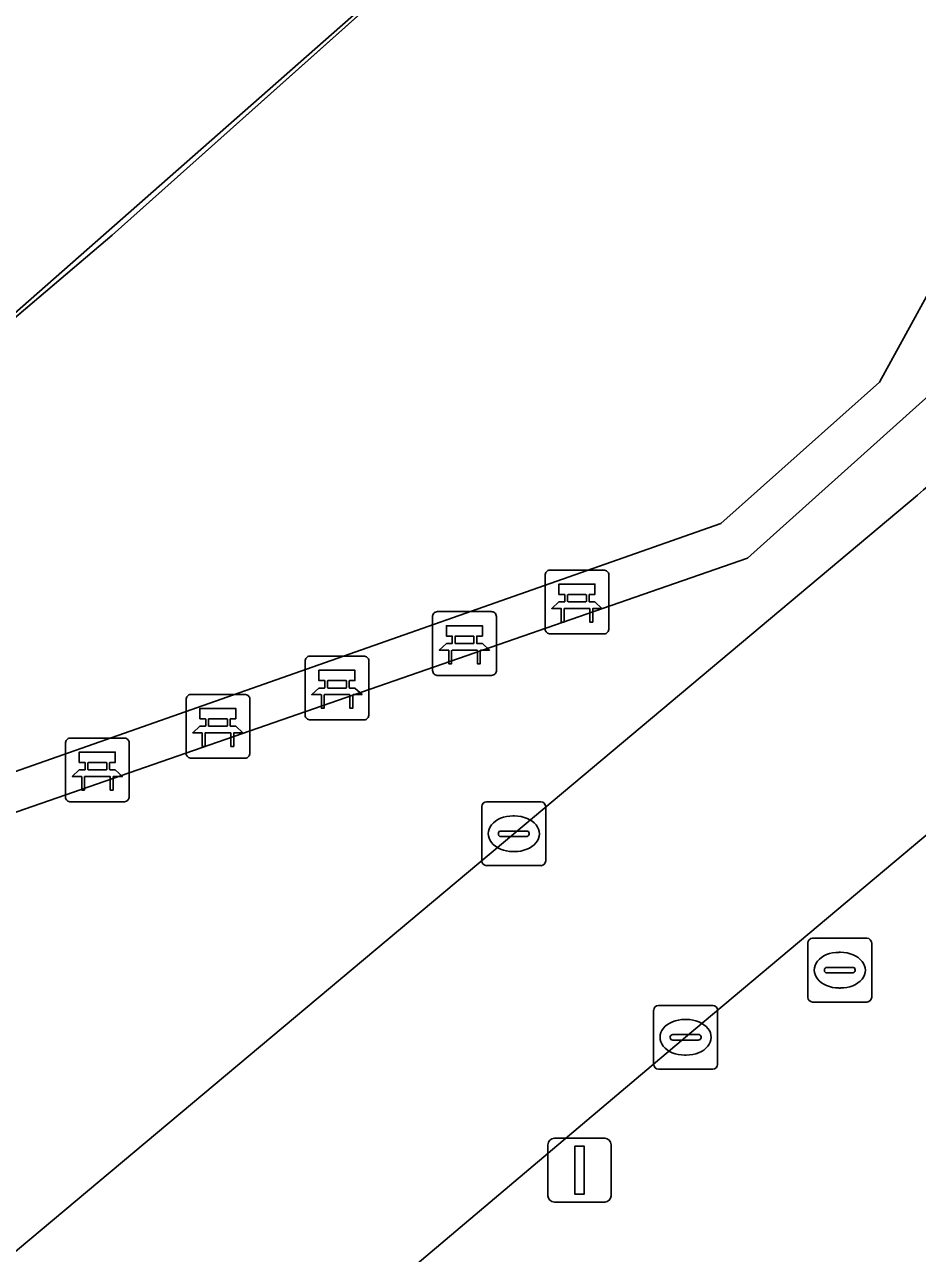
# Model space of a CAD drawing. Extents: x 161087 to 161926, y 382572 to 383873.
# Drawn here: x 161724.88 to 161738.88, y 382914.81 to 382934.09 of the extents above; entities that cross this region are included whole.
import ezdxf

# ---------------------------------------------------------------- set-up
doc = ezdxf.new("R2010")
doc.units = 0
for name, color, linetype in [('IMGEO_Bank', 7, 'Continuous'), ('IMGEO_Fietspad_gesloten', 7, 'Continuous'), ('IMGEO_Groenvoorziening', 7, 'Continuous'), ('IMGEO_Kolk', 7, 'Continuous'), ('IMGEO_Lichtmast', 7, 'Continuous'), ('IMGEO_Muur', 7, 'Continuous'), ('IMGEO_Rioolput', 7, 'Continuous'), ('IMGEO_Voetpad_open', 7, 'Continuous'), ('IMGEO_Walbescherming', 7, 'Continuous'), ('IMGEO_Waterloop', 7, 'Continuous')]:
    doc.layers.add(name, color=color, linetype=linetype)

msp = doc.modelspace()

# ---------------------------------------------------------------- linework, layer by layer
at = {"layer": 'IMGEO_Bank'}
for p, q in [((161733.046, 382924.606), (161733.046, 382925.447)), ((161733.046, 382925.447), (161733.046, 382924.606)), ((161733.121, 382925.531), (161733.962, 382925.531)), ((161733.962, 382925.531), (161733.121, 382925.531)), ((161734.046, 382925.456), (161734.046, 382924.615)), ((161734.046, 382924.615), (161734.046, 382925.456)), ((161733.355, 382925.037), (161733.355, 382925.143)), ((161733.399, 382925.143), (161733.399, 382925.037)), ((161733.687, 382925.149), (161733.405, 382925.149)), ((161733.405, 382925.031), (161733.687, 382925.031)), ((161733.693, 382925.037), (161733.693, 382925.143)), ((161733.737, 382925.143), (161733.737, 382925.037)), ((161731.282, 382923.954), (161731.282, 382924.795)), ((161731.282, 382924.795), (161731.282, 382923.954)), ((161731.357, 382924.879), (161732.198, 382924.879)), ((161732.198, 382924.879), (161731.357, 382924.879)), ((161732.282, 382924.804), (161732.282, 382923.963)), ((161732.282, 382923.963), (161732.282, 382924.804)), ((161733.743, 382924.929), (161733.35, 382924.929)), ((161731.591, 382924.385), (161731.591, 382924.491)), ((161731.635, 382924.491), (161731.635, 382924.385)), ((161731.923, 382924.497), (161731.641, 382924.497)), ((161731.929, 382924.385), (161731.929, 382924.491)), ((161731.973, 382924.491), (161731.973, 382924.385)), ((161733.971, 382924.531), (161733.13, 382924.531)), ((161733.13, 382924.531), (161733.971, 382924.531)), ((161731.979, 382924.277), (161731.586, 382924.277)), ((161731.641, 382924.379), (161731.923, 382924.379)), ((161729.283, 382923.256), (161729.283, 382924.097)), ((161729.283, 382924.097), (161729.283, 382923.256)), ((161729.358, 382924.181), (161730.199, 382924.181)), ((161730.199, 382924.181), (161729.358, 382924.181)), ((161730.283, 382924.106), (161730.283, 382923.265)), ((161730.283, 382923.265), (161730.283, 382924.106)), ((161732.207, 382923.879), (161731.366, 382923.879)), ((161731.366, 382923.879), (161732.207, 382923.879)), ((161729.592, 382923.687), (161729.592, 382923.793)), ((161729.636, 382923.793), (161729.636, 382923.687)), ((161729.924, 382923.799), (161729.642, 382923.799)), ((161729.642, 382923.681), (161729.924, 382923.681)), ((161729.93, 382923.687), (161729.93, 382923.793)), ((161729.974, 382923.793), (161729.974, 382923.687)), ((161727.416, 382922.656), (161727.416, 382923.497)), ((161727.416, 382923.497), (161727.416, 382922.656)), ((161727.491, 382923.581), (161728.332, 382923.581)), ((161728.332, 382923.581), (161727.491, 382923.581)), ((161728.416, 382923.506), (161728.416, 382922.665)), ((161728.416, 382922.665), (161728.416, 382923.506)), ((161729.98, 382923.579), (161729.587, 382923.579)), ((161727.725, 382923.087), (161727.725, 382923.193)), ((161727.769, 382923.193), (161727.769, 382923.087)), ((161728.057, 382923.199), (161727.775, 382923.199)), ((161727.775, 382923.081), (161728.057, 382923.081)), ((161728.063, 382923.087), (161728.063, 382923.193)), ((161728.107, 382923.193), (161728.107, 382923.087)), ((161730.208, 382923.181), (161729.367, 382923.181)), ((161729.367, 382923.181), (161730.208, 382923.181)), ((161725.6, 382922.897), (161726.441, 382922.897)), ((161726.441, 382922.897), (161725.6, 382922.897)), ((161728.113, 382922.979), (161727.72, 382922.979)), ((161725.525, 382921.972), (161725.525, 382922.813)), ((161725.525, 382922.813), (161725.525, 382921.972)), ((161726.525, 382922.822), (161726.525, 382921.981)), ((161726.525, 382921.981), (161726.525, 382922.822)), ((161725.834, 382922.403), (161725.834, 382922.509)), ((161725.878, 382922.509), (161725.878, 382922.403)), ((161726.166, 382922.515), (161725.884, 382922.515)), ((161726.172, 382922.403), (161726.172, 382922.509)), ((161726.216, 382922.509), (161726.216, 382922.403)), ((161728.341, 382922.581), (161727.5, 382922.581)), ((161727.5, 382922.581), (161728.341, 382922.581)), ((161726.222, 382922.295), (161725.829, 382922.295)), ((161725.884, 382922.397), (161726.166, 382922.397)), ((161726.45, 382921.897), (161725.609, 382921.897)), ((161725.609, 382921.897), (161726.45, 382921.897))]:
    msp.add_line(p, q, dxfattribs=at)
for points in [[(161733.349, 382925.149), (161733.263, 382925.149), (161733.263, 382925.31), (161733.826, 382925.31), (161733.826, 382925.149), (161733.743, 382925.149)], [(161733.293, 382924.929), (161733.151, 382924.929), (161733.263, 382925.031), (161733.349, 382925.031)], [(161733.743, 382925.031), (161733.826, 382925.031), (161733.938, 382924.929), (161733.799, 382924.929)], [(161733.343, 382924.922), (161733.343, 382924.715), (161733.3, 382924.715), (161733.3, 382924.922)], [(161733.793, 382924.922), (161733.793, 382924.715), (161733.749, 382924.715), (161733.749, 382924.922)], [(161731.585, 382924.497), (161731.499, 382924.497), (161731.499, 382924.658), (161732.062, 382924.658), (161732.062, 382924.497), (161731.979, 382924.497)], [(161731.529, 382924.277), (161731.387, 382924.277), (161731.499, 382924.379), (161731.585, 382924.379)], [(161731.579, 382924.27), (161731.579, 382924.063), (161731.536, 382924.063), (161731.536, 382924.27)], [(161731.979, 382924.379), (161732.062, 382924.379), (161732.174, 382924.277), (161732.035, 382924.277)], [(161732.029, 382924.27), (161732.029, 382924.063), (161731.985, 382924.063), (161731.985, 382924.27)], [(161729.586, 382923.799), (161729.5, 382923.799), (161729.5, 382923.96), (161730.063, 382923.96), (161730.063, 382923.799), (161729.98, 382923.799)], [(161729.53, 382923.579), (161729.388, 382923.579), (161729.5, 382923.681), (161729.586, 382923.681)], [(161729.98, 382923.681), (161730.063, 382923.681), (161730.175, 382923.579), (161730.036, 382923.579)], [(161729.58, 382923.572), (161729.58, 382923.365), (161729.537, 382923.365), (161729.537, 382923.572)], [(161730.03, 382923.572), (161730.03, 382923.365), (161729.986, 382923.365), (161729.986, 382923.572)], [(161727.719, 382923.199), (161727.633, 382923.199), (161727.633, 382923.36), (161728.196, 382923.36), (161728.196, 382923.199), (161728.113, 382923.199)], [(161727.663, 382922.979), (161727.521, 382922.979), (161727.633, 382923.081), (161727.719, 382923.081)], [(161728.113, 382923.081), (161728.196, 382923.081), (161728.308, 382922.979), (161728.169, 382922.979)], [(161727.713, 382922.972), (161727.713, 382922.765), (161727.67, 382922.765), (161727.67, 382922.972)], [(161728.163, 382922.972), (161728.163, 382922.765), (161728.119, 382922.765), (161728.119, 382922.972)], [(161725.828, 382922.515), (161725.742, 382922.515), (161725.742, 382922.676), (161726.305, 382922.676), (161726.305, 382922.515), (161726.222, 382922.515)], [(161725.772, 382922.295), (161725.63, 382922.295), (161725.742, 382922.397), (161725.828, 382922.397)], [(161726.222, 382922.397), (161726.305, 382922.397), (161726.417, 382922.295), (161726.278, 382922.295)], [(161725.822, 382922.288), (161725.822, 382922.081), (161725.779, 382922.081), (161725.779, 382922.288)], [(161726.272, 382922.288), (161726.272, 382922.081), (161726.228, 382922.081), (161726.228, 382922.288)]]:
    msp.add_lwpolyline(points, dxfattribs=at)
for centre, radius, start, end in [((161733.124, 382925.453), 0.0779, 92.4484, 184.2845), ((161733.124, 382925.453), 0.0779, 92.4484, 184.2845), ((161733.968, 382925.453), 0.0779, 2.4484, 94.2845), ((161733.968, 382925.453), 0.0779, 2.4484, 94.2845), ((161733.348, 382925.142), 0.00671, 2.8957, 87.1043), ((161733.348, 382925.038), 0.00671, 272.8957, 357.1043), ((161733.405, 382925.142), 0.00671, 92.8957, 177.1043), ((161733.405, 382925.038), 0.00671, 182.8957, 267.1043), ((161733.687, 382925.142), 0.00671, 2.8957, 87.1043), ((161733.687, 382925.038), 0.00671, 272.8957, 357.1043), ((161733.744, 382925.142), 0.00671, 92.8957, 177.1043), ((161733.744, 382925.038), 0.00671, 182.8957, 267.1043), ((161731.36, 382924.801), 0.0779, 92.4484, 184.2845), ((161731.36, 382924.801), 0.0779, 92.4484, 184.2845), ((161732.204, 382924.801), 0.0779, 2.4484, 94.2845), ((161732.204, 382924.801), 0.0779, 2.4484, 94.2845), ((161733.293, 382924.922), 0.00671, 2.8957, 87.1043), ((161733.35, 382924.922), 0.00671, 92.8957, 177.1043), ((161733.742, 382924.922), 0.00671, 2.8957, 87.1043), ((161733.799, 382924.922), 0.00671, 92.8957, 177.1043), ((161733.124, 382924.609), 0.0779, 182.4484, 274.2845), ((161733.124, 382924.609), 0.0779, 182.4484, 274.2845), ((161733.968, 382924.609), 0.0779, 272.4484, 4.2845), ((161733.968, 382924.609), 0.0779, 272.4484, 4.2845), ((161731.584, 382924.49), 0.00671, 2.8957, 87.1043), ((161731.641, 382924.49), 0.00671, 92.8957, 177.1043), ((161731.923, 382924.49), 0.00671, 2.8957, 87.1043), ((161731.98, 382924.49), 0.00671, 92.8957, 177.1043), ((161731.529, 382924.27), 0.00671, 2.8957, 87.1043), ((161731.586, 382924.27), 0.00671, 92.8957, 177.1043), ((161731.584, 382924.386), 0.00671, 272.8957, 357.1043), ((161731.641, 382924.386), 0.00671, 182.8957, 267.1043), ((161731.923, 382924.386), 0.00671, 272.8957, 357.1043), ((161731.98, 382924.386), 0.00671, 182.8957, 267.1043), ((161731.978, 382924.27), 0.00671, 2.8957, 87.1043), ((161732.035, 382924.27), 0.00671, 92.8957, 177.1043), ((161729.361, 382924.103), 0.0779, 92.4484, 184.2845), ((161729.361, 382924.103), 0.0779, 92.4484, 184.2845), ((161730.205, 382924.103), 0.0779, 2.4484, 94.2845), ((161730.205, 382924.103), 0.0779, 2.4484, 94.2845), ((161731.36, 382923.957), 0.0779, 182.4484, 274.2845), ((161731.36, 382923.957), 0.0779, 182.4484, 274.2845), ((161732.204, 382923.957), 0.0779, 272.4484, 4.2845), ((161732.204, 382923.957), 0.0779, 272.4484, 4.2845), ((161729.585, 382923.792), 0.00671, 2.8957, 87.1043), ((161729.585, 382923.688), 0.00671, 272.8957, 357.1043), ((161729.642, 382923.792), 0.00671, 92.8957, 177.1043), ((161729.642, 382923.688), 0.00671, 182.8957, 267.1043), ((161729.924, 382923.792), 0.00671, 2.8957, 87.1043), ((161729.924, 382923.688), 0.00671, 272.8957, 357.1043), ((161729.981, 382923.792), 0.00671, 92.8957, 177.1043), ((161729.981, 382923.688), 0.00671, 182.8957, 267.1043), ((161727.494, 382923.503), 0.0779, 92.4484, 184.2845), ((161727.494, 382923.503), 0.0779, 92.4484, 184.2845), ((161728.338, 382923.503), 0.0779, 2.4484, 94.2845), ((161728.338, 382923.503), 0.0779, 2.4484, 94.2845), ((161729.53, 382923.572), 0.00671, 2.8957, 87.1043), ((161729.587, 382923.572), 0.00671, 92.8957, 177.1043), ((161729.979, 382923.572), 0.00671, 2.8957, 87.1043), ((161730.036, 382923.572), 0.00671, 92.8957, 177.1043), ((161729.361, 382923.259), 0.0779, 182.4484, 274.2845), ((161729.361, 382923.259), 0.0779, 182.4484, 274.2845), ((161730.205, 382923.259), 0.0779, 272.4484, 4.2845), ((161730.205, 382923.259), 0.0779, 272.4484, 4.2845), ((161727.718, 382923.192), 0.00671, 2.8957, 87.1043), ((161727.718, 382923.088), 0.00671, 272.8957, 357.1043), ((161727.775, 382923.192), 0.00671, 92.8957, 177.1043), ((161727.775, 382923.088), 0.00671, 182.8957, 267.1043), ((161728.057, 382923.192), 0.00671, 2.8957, 87.1043), ((161728.057, 382923.088), 0.00671, 272.8957, 357.1043), ((161728.114, 382923.192), 0.00671, 92.8957, 177.1043), ((161728.114, 382923.088), 0.00671, 182.8957, 267.1043), ((161725.603, 382922.819), 0.0779, 92.4484, 184.2845), ((161725.603, 382922.819), 0.0779, 92.4484, 184.2845), ((161726.447, 382922.819), 0.0779, 2.4484, 94.2845), ((161726.447, 382922.819), 0.0779, 2.4484, 94.2845), ((161727.663, 382922.972), 0.00671, 2.8957, 87.1043), ((161727.72, 382922.972), 0.00671, 92.8957, 177.1043), ((161728.112, 382922.972), 0.00671, 2.8957, 87.1043), ((161728.169, 382922.972), 0.00671, 92.8957, 177.1043), ((161725.827, 382922.508), 0.00671, 2.8957, 87.1043), ((161725.884, 382922.508), 0.00671, 92.8957, 177.1043), ((161726.166, 382922.508), 0.00671, 2.8957, 87.1043), ((161726.223, 382922.508), 0.00671, 92.8957, 177.1043), ((161727.494, 382922.659), 0.0779, 182.4484, 274.2845), ((161727.494, 382922.659), 0.0779, 182.4484, 274.2845), ((161728.338, 382922.659), 0.0779, 272.4484, 4.2845), ((161728.338, 382922.659), 0.0779, 272.4484, 4.2845), ((161725.772, 382922.288), 0.00671, 2.8957, 87.1043), ((161725.829, 382922.288), 0.00671, 92.8957, 177.1043), ((161725.827, 382922.404), 0.00671, 272.8957, 357.1043), ((161725.884, 382922.404), 0.00671, 182.8957, 267.1043), ((161726.166, 382922.404), 0.00671, 272.8957, 357.1043), ((161726.223, 382922.404), 0.00671, 182.8957, 267.1043), ((161726.221, 382922.288), 0.00671, 2.8957, 87.1043), ((161726.278, 382922.288), 0.00671, 92.8957, 177.1043), ((161725.603, 382921.975), 0.0779, 182.4484, 274.2845), ((161725.603, 382921.975), 0.0779, 182.4484, 274.2845), ((161726.447, 382921.975), 0.0779, 272.4484, 4.2845), ((161726.447, 382921.975), 0.0779, 272.4484, 4.2845)]:
    msp.add_arc(centre, radius, start, end, dxfattribs=at)
at = {"layer": 'IMGEO_Fietspad_gesloten'}
msp.add_lwpolyline([(161738.884, 382926.708), (161732.555, 382921.395), (161719.18, 382910.184), (161712.974, 382904.937), (161711.79, 382903.898), (161705.064, 382898.281), (161697.348, 382891.796), (161699.217, 382887.862), (161707.791, 382895.076), (161721.95, 382906.976), (161735.249, 382918.203), (161742.366, 382924.182)], dxfattribs=at)
msp.add_arc((161732.899, 382933.926), 9.377, 309.6643, 334.5235, dxfattribs=at)
at = {"layer": 'IMGEO_Groenvoorziening'}
msp.add_lwpolyline([(161779.031, 383002.768), (161780.109, 383012.719), (161780.093, 383012.732), (161779.375, 383013.304), (161774.216, 383017.418), (161760.107, 382982.304), (161748.448, 382957.016), (161735.623, 382939.154), (161726.255, 382930.782), (161722.28, 382927.406), (161706.531, 382916.376), (161695.98, 382909.588), (161693.156, 382907.863), (161690.678, 382906.133), (161692.813, 382901.743), (161694.905, 382897.444), (161724.049, 382922.13), (161735.799, 382926.263), (161738.292, 382928.48)], close=True, dxfattribs=at)
at = {"layer": 'IMGEO_Kolk'}
for p, q in [((161732.054, 382920.969), (161732.054, 382921.821)), ((161732.129, 382921.895), (161732.981, 382921.895)), ((161733.055, 382921.821), (161733.055, 382920.969)), ((161732.542, 382921.675), (161732.567, 382921.675)), ((161732.313, 382921.389), (161732.313, 382921.401)), ((161732.751, 382921.352), (161732.353, 382921.352)), ((161732.356, 382921.438), (161732.754, 382921.438)), ((161732.797, 382921.401), (161732.797, 382921.389)), ((161732.565, 382921.115), (161732.54, 382921.115)), ((161732.981, 382920.895), (161732.129, 382920.895)), ((161734.748, 382917.777), (161734.748, 382918.629)), ((161734.823, 382918.703), (161735.675, 382918.703)), ((161735.749, 382918.629), (161735.749, 382917.777)), ((161735.236, 382918.483), (161735.261, 382918.483)), ((161735.05, 382918.246), (161735.448, 382918.246)), ((161735.007, 382918.197), (161735.007, 382918.209)), ((161735.445, 382918.16), (161735.047, 382918.16)), ((161735.491, 382918.209), (161735.491, 382918.197)), ((161735.259, 382917.923), (161735.234, 382917.923)), ((161735.675, 382917.703), (161734.823, 382917.703))]:
    msp.add_line(p, q, dxfattribs=at)
for points in [[(161732.054, 382920.969), (161732.054, 382921.821)], [(161732.129, 382921.895), (161732.981, 382921.895)], [(161733.055, 382921.821), (161733.055, 382920.969)], [(161732.981, 382920.895), (161732.129, 382920.895)], [(161734.748, 382917.777), (161734.748, 382918.629)], [(161734.823, 382918.703), (161735.675, 382918.703)], [(161735.749, 382918.629), (161735.749, 382917.777)], [(161735.675, 382917.703), (161734.823, 382917.703)]]:
    msp.add_lwpolyline(points, dxfattribs=at)
for centre, radius, start, end in [((161732.131, 382921.819), 0.0765, 91.552, 178.448), ((161732.131, 382921.819), 0.0765, 91.552, 178.448), ((161732.979, 382921.819), 0.0765, 1.552, 88.448), ((161732.979, 382921.819), 0.0765, 1.552, 88.448), ((161732.353, 382921.398), 0.0403, 85.8775, 175.7526), ((161732.35, 382921.388), 0.0366, 178.938, 274.7102), ((161732.754, 382921.395), 0.043, 264.8664, 352.4533), ((161732.758, 382921.4), 0.0386, 1.7309, 96.639), ((161732.131, 382920.971), 0.0765, 181.552, 268.448), ((161732.131, 382920.971), 0.0765, 181.552, 268.448), ((161732.979, 382920.971), 0.0765, 271.552, 358.448), ((161732.979, 382920.971), 0.0765, 271.552, 358.448), ((161734.825, 382918.627), 0.0765, 91.552, 178.448), ((161734.825, 382918.627), 0.0765, 91.552, 178.448), ((161735.673, 382918.627), 0.0765, 1.552, 88.448), ((161735.673, 382918.627), 0.0765, 1.552, 88.448), ((161735.047, 382918.206), 0.0403, 85.8775, 175.7526), ((161735.452, 382918.208), 0.0386, 1.7309, 96.639), ((161735.044, 382918.196), 0.0366, 178.938, 274.7102), ((161735.448, 382918.203), 0.043, 264.8664, 352.4533), ((161734.825, 382917.779), 0.0765, 181.552, 268.448), ((161734.825, 382917.779), 0.0765, 181.552, 268.448), ((161735.673, 382917.779), 0.0765, 271.552, 358.448), ((161735.673, 382917.779), 0.0765, 271.552, 358.448)]:
    msp.add_arc(centre, radius, start, end, dxfattribs=at)
for centre, major_axis, ratio, start_param, end_param in [((161732.541, 382921.395), (-0.387, 0.002), 0.722429, 4.712389, 7.853982), ((161732.566, 382921.395), (-0.39, 0.002), 0.717154, 1.570796, 4.712389), ((161735.235, 382918.203), (-0.387, 0.002), 0.722429, 4.712389, 7.853982), ((161735.26, 382918.203), (-0.39, 0.002), 0.717154, 1.570796, 4.712389)]:
    msp.add_ellipse(centre, major_axis=major_axis, ratio=ratio, start_param=start_param, end_param=end_param, dxfattribs=at)
at = {"layer": 'IMGEO_Lichtmast'}
for p, q in [((161733.091, 382915.719), (161733.091, 382916.519)), ((161733.091, 382916.519), (161733.091, 382915.719)), ((161733.191, 382916.619), (161733.981, 382916.619)), ((161733.981, 382916.619), (161733.191, 382916.619)), ((161734.081, 382916.519), (161734.081, 382915.719)), ((161734.081, 382915.719), (161734.081, 382916.519)), ((161733.981, 382915.619), (161733.191, 382915.619)), ((161733.191, 382915.619), (161733.981, 382915.619))]:
    msp.add_line(p, q, dxfattribs=at)
msp.add_lwpolyline([(161733.511, 382916.494), (161733.661, 382916.494), (161733.661, 382915.744), (161733.511, 382915.744), (161733.511, 382916.494)], dxfattribs=at)
for centre, start, end in [((161733.191, 382916.519), 90, 180), ((161733.191, 382916.519), 90, 180), ((161733.981, 382916.519), 0, 90), ((161733.981, 382916.519), 360, 90), ((161733.191, 382915.719), 180, 270), ((161733.191, 382915.719), 180, 270), ((161733.981, 382915.719), 270, 0), ((161733.981, 382915.719), 270, 0)]:
    msp.add_arc(centre, 0.1, start, end, dxfattribs=at)
at = {"layer": 'IMGEO_Muur'}
msp.add_lwpolyline([(161719.394, 382917.386), (161721.683, 382919.323), (161724.38, 382921.606), (161736.217, 382925.716), (161739.061, 382928.267), (161739.114, 382928.366), (161749.772, 382948.32), (161764.889, 382975.647), (161779.559, 383002.535), (161780.48, 383012.423), (161780.109, 383012.719), (161779.031, 383002.768), (161738.292, 382928.48), (161735.799, 382926.263), (161724.049, 382922.13), (161694.905, 382897.444), (161692.813, 382901.743), (161692.506, 382901.594), (161692.628, 382901.342), (161693.006, 382900.556), (161694.929, 382896.679), (161698.579, 382899.768)], close=True, dxfattribs=at)
at = {"layer": 'IMGEO_Rioolput'}
for p, q in [((161737.166, 382918.83), (161737.166, 382919.682)), ((161737.241, 382919.756), (161738.093, 382919.756)), ((161738.167, 382919.682), (161738.167, 382918.83)), ((161737.654, 382919.536), (161737.679, 382919.536)), ((161737.425, 382919.25), (161737.425, 382919.262)), ((161737.863, 382919.213), (161737.465, 382919.213)), ((161737.468, 382919.299), (161737.866, 382919.299)), ((161737.909, 382919.262), (161737.909, 382919.25)), ((161737.677, 382918.976), (161737.652, 382918.976)), ((161738.093, 382918.756), (161737.241, 382918.756))]:
    msp.add_line(p, q, dxfattribs=at)
for points in [[(161737.166, 382918.83), (161737.166, 382919.682)], [(161737.241, 382919.756), (161738.093, 382919.756)], [(161738.167, 382919.682), (161738.167, 382918.83)], [(161738.093, 382918.756), (161737.241, 382918.756)]]:
    msp.add_lwpolyline(points, dxfattribs=at)
for centre, radius, start, end in [((161737.243, 382919.68), 0.0765, 91.552, 178.448), ((161737.243, 382919.68), 0.0765, 91.552, 178.448), ((161738.091, 382919.68), 0.0765, 1.552, 88.448), ((161738.091, 382919.68), 0.0765, 1.552, 88.448), ((161737.465, 382919.259), 0.0403, 85.8775, 175.7526), ((161737.462, 382919.249), 0.0366, 178.938, 274.7102), ((161737.866, 382919.256), 0.043, 264.8664, 352.4533), ((161737.87, 382919.261), 0.0386, 1.7309, 96.639), ((161737.243, 382918.832), 0.0765, 181.552, 268.448), ((161737.243, 382918.832), 0.0765, 181.552, 268.448), ((161738.091, 382918.832), 0.0765, 271.552, 358.448), ((161738.091, 382918.832), 0.0765, 271.552, 358.448)]:
    msp.add_arc(centre, radius, start, end, dxfattribs=at)
for centre, major_axis, ratio, start_param, end_param in [((161737.653, 382919.256), (-0.387, 0.002), 0.722429, 4.712389, 7.853982), ((161737.678, 382919.256), (-0.39, 0.002), 0.717154, 1.570796, 4.712389)]:
    msp.add_ellipse(centre, major_axis=major_axis, ratio=ratio, start_param=start_param, end_param=end_param, dxfattribs=at)
at = {"layer": 'IMGEO_Voetpad_open'}
for points in [[(161784.98, 383014.355), (161781.826, 383017.01), (161780.093, 383012.732), (161780.109, 383012.719), (161780.48, 383012.423), (161779.559, 383002.535), (161764.889, 382975.647), (161749.772, 382948.32), (161739.114, 382928.366), (161739.061, 382928.267), (161736.217, 382925.716), (161724.38, 382921.606), (161721.683, 382919.323), (161722.786, 382918.055), (161720.52, 382916.114), (161719.394, 382917.386), (161698.579, 382899.768), (161699.567, 382898.624), (161695.623, 382895.286), (161697.348, 382891.796), (161705.064, 382898.281), (161711.79, 382903.898)], [(161711.79, 382903.898), (161709.669, 382906.357), (161710.909, 382907.377), (161712.974, 382904.937), (161719.18, 382910.184), (161732.555, 382921.395), (161738.884, 382926.708)], [(161742.366, 382924.182), (161735.249, 382918.203), (161721.95, 382906.976), (161707.791, 382895.076), (161699.217, 382887.862), (161702.953, 382885.472), (161705.26, 382886.107), (161709.261, 382889.479), (161713.332, 382892.892), (161717.655, 382896.535), (161721.975, 382900.229), (161725.492, 382903.185), (161725.815, 382903.455), (161734.176, 382910.454), (161742.833, 382917.756), (161743.372, 382917.1), (161744.477, 382918.008), (161744.97, 382918.413), (161743.601, 382920.025), (161744.597, 382921.593), (161745.707, 382923.342)]]:
    msp.add_lwpolyline(points, dxfattribs=at)
msp.add_arc((161732.899, 382933.926), 9.377, 309.6643, 334.5235, dxfattribs=at)
at = {"layer": 'IMGEO_Walbescherming'}
msp.add_lwpolyline([(161774.216, 383017.418), (161760.107, 382982.304), (161748.448, 382957.016), (161735.623, 382939.154), (161722.28, 382927.406), (161706.531, 382916.376), (161695.98, 382909.588), (161693.156, 382907.863), (161690.678, 382906.133)], dxfattribs=at)
at = {"layer": 'IMGEO_Waterloop'}
msp.add_lwpolyline([(161657.159, 382893.749), (161664.2, 382895.285), (161670.194, 382897.122), (161679.954, 382900.706), (161690.678, 382906.133), (161693.156, 382907.863), (161695.98, 382909.588), (161706.531, 382916.376), (161722.28, 382927.406), (161726.255, 382930.782), (161735.623, 382939.154), (161748.448, 382957.016), (161760.107, 382982.304), (161774.216, 383017.418), (161774.349, 383017.679), (161775.315, 383019.573), (161776.357, 383021.615), (161776.473, 383021.844), (161778.334, 383025.491), (161778.45, 383025.718), (161778.56, 383025.934), (161771.435, 383031.567), (161829.761, 383155.16)], dxfattribs=at)

doc.saveas('drawing.dxf')
